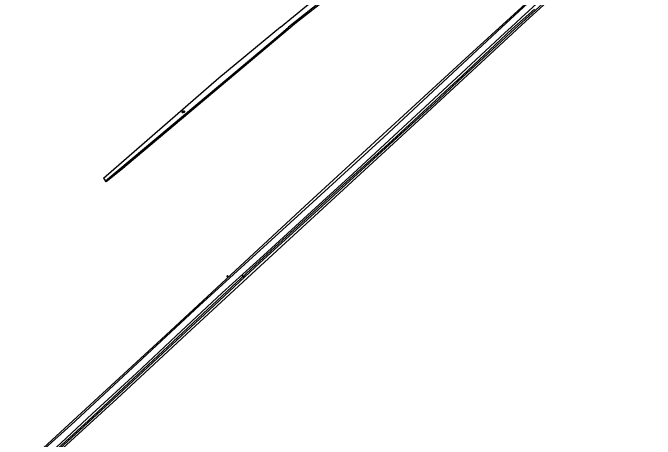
# Model space of a CAD drawing. Extents: x 136000 to 141000, y 400494 to 402006.
# Drawn here: x 136526.4 to 136821.9, y 400810.4 to 401006.5 of the extents above; entities that cross this region are included whole.
import ezdxf

# ---------------------------------------------------------------- set-up
doc = ezdxf.new("R2010")
doc.units = 0
for name, color, linetype in [('gg-knt-bronhoudergrens', 7, 'Continuous'), ('gg-knt-onverhard', 7, 'Continuous'), ('gg-kntw-bovenkant insteek waterloop', 7, 'Continuous'), ('gg-kntw-waterlijn', 7, 'Continuous'), ('gt-symb-groenvak', 7, 'Continuous'), ('gt-symb-watersymbool', 7, 'Continuous')]:
    doc.layers.add(name, color=color, linetype=linetype)

# ---------------------------------------------------------------- blocks, each defined once
blk = doc.blocks.new('gt0-WA')
at = {"layer": 'gt-symb-watersymbool'}
for centre, start, end in [((-0.32, 0.02), 28.0725, 151.9275), ((0.43, 0.42), 208.0725, 331.9275), ((-0.32, -0.43), 28.0725, 151.9275), ((0.43, -0.03), 208.0725, 331.9275)]:
    blk.add_arc(centre, 0.425, start, end, dxfattribs=at)
blk = doc.blocks.new('gt0-GRVAK')
at = {"layer": 'gt-symb-groenvak'}
for p, q in [((-0.11, 0.19), (-0.23, 0.24)), ((-0.18, 0.15), (0.09, 0.15)), ((-0.09, 0.21), (-0.16, 0.32)), ((-0.05, 0.21), (-0.05, 0.39)), ((0, 0.21), (0.06, 0.32)), ((0.02, 0.19), (0.13, 0.24)), ((0.26, -0.05), (0.2, 0.06)), ((0.3, -0.05), (0.3, 0.13)), ((0.35, -0.05), (0.41, 0.06)), ((-0.24, -0.23), (-0.36, -0.18)), ((-0.32, -0.26), (-0.05, -0.26)), ((-0.23, -0.21), (-0.29, -0.09)), ((-0.18, -0.2), (-0.18, -0.02)), ((-0.14, -0.21), (-0.07, -0.09)), ((-0.12, -0.23), (0, -0.18)), ((0.24, -0.07), (0.12, -0.02)), ((0.17, -0.11), (0.44, -0.11)), ((0.37, -0.07), (0.49, -0.02))]:
    blk.add_line(p, q, dxfattribs=at)

msp = doc.modelspace()

# ---------------------------------------------------------------- linework, layer by layer
at = {"layer": 'gg-knt-bronhoudergrens'}
for points in [[(136818.5, 401062.61), (136807.6, 401077.6), (136798.19, 401091.35), (136788.78, 401105.1), (136722.85, 401053.61), (136656.91, 401002.12), (136576.06, 400934.18), (136569.3, 400928.86), (136568.96, 400929.29)], [(136526.35, 400795.32), (136527.59, 400795.66), (136528.46, 400796.13), (136529.58, 400796.84), (136540.51, 400806.47), (136596.72, 400858.21), (136660.75, 400917.58), (136734.52, 400985.32), (136817.81, 401061.52), (136818.5, 401062.61)]]:
    msp.add_lwpolyline(points, dxfattribs=at)
at = {"layer": 'gg-knt-onverhard'}
for points in [[(136820.29, 401065.2), (136819.49, 401063.46), (136816.93, 401060.13), (136802.63, 401047.31), (136751.28, 401000)], [(136664.32, 400919.5), (136696.99, 400949.36), (136751.28, 401000)], [(136526.35, 400795.32), (136526.92, 400795.05), (136527.64, 400795.25), (136529.19, 400796.27), (136532.3, 400798.29), (136552.99, 400816.88), (136612.31, 400871.95), (136664.32, 400919.5)]]:
    msp.add_lwpolyline(points, dxfattribs=at)
at = {"layer": 'gg-kntw-bovenkant insteek waterloop'}
for points in [[(136649.55, 401000), (136661.51, 401009.7), (136719.26, 401055.22), (136787.02, 401107.85)], [(136788.74, 401106.99), (136719.21, 401052.45), (136681.93, 401022.88), (136653.26, 401000)], [(136821.88, 401056.39), (136819.31, 401054.35), (136762.42, 401002.76), (136715.06, 400958.84), (136638.27, 400888.26), (136604.2, 400856.97), (136574.17, 400828.93), (136545.86, 400803.13), (136538.09, 400796.2), (136531.44, 400790.52)], [(136815.36, 401054.68), (136804.28, 401044.82), (136789.3, 401030.94), (136778.01, 401020.72), (136760.28, 401004.2), (136755.57, 401000), (136752.65, 400997.3), (136730.54, 400976.58), (136705.76, 400953.81), (136682.72, 400932.48), (136663.72, 400915.22), (136641.73, 400894.99), (136622.67, 400877.68), (136601.44, 400858.02), (136583.18, 400840.74), (136562.89, 400822.03), (136546.29, 400806.68), (136537.58, 400798.54), (136533.06, 400794.68)], [(136649.55, 401000), (136621.12, 400976.51), (136568.13, 400930.36), (136568.96, 400929.29)], [(136568.96, 400929.29), (136610.6, 400964.07), (136648.61, 400996.04), (136653.26, 401000)]]:
    msp.add_lwpolyline(points, dxfattribs=at)
at = {"layer": 'gg-kntw-waterlijn'}
for points in [[(136542.52, 400801.11), (136560.82, 400817.88), (136575.12, 400831.13), (136595.28, 400849.81), (136618.94, 400871.92), (136640.07, 400891.49), (136668.57, 400917.48), (136697.84, 400944.33), (136722.17, 400966.57), (136731.01, 400974.79), (136745.1, 400987.89), (136757.4, 400999.32), (136788.71, 401027.74)], [(136766.35, 401008.23), (136755.98, 400998.97), (136733.21, 400977.69), (136700.94, 400947.8), (136673.49, 400923), (136637.99, 400890.6), (136616.14, 400870.22), (136561.23, 400818.99), (136533.28, 400793.65)]]:
    msp.add_lwpolyline(points, dxfattribs=at)

# ---------------------------------------------------------------- block references
at = {"layer": 'gt-symb-groenvak'}
for p in [(136625.23, 400885.36), (136632.29, 400885.36)]:
    msp.add_blockref('gt0-GRVAK', p, dxfattribs=at)
at = {"layer": 'gt-symb-watersymbool', "rotation": 41.06735632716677}
msp.add_blockref('gt0-WA', (136604.75, 400960.98), dxfattribs=at)

doc.saveas('drawing.dxf')
